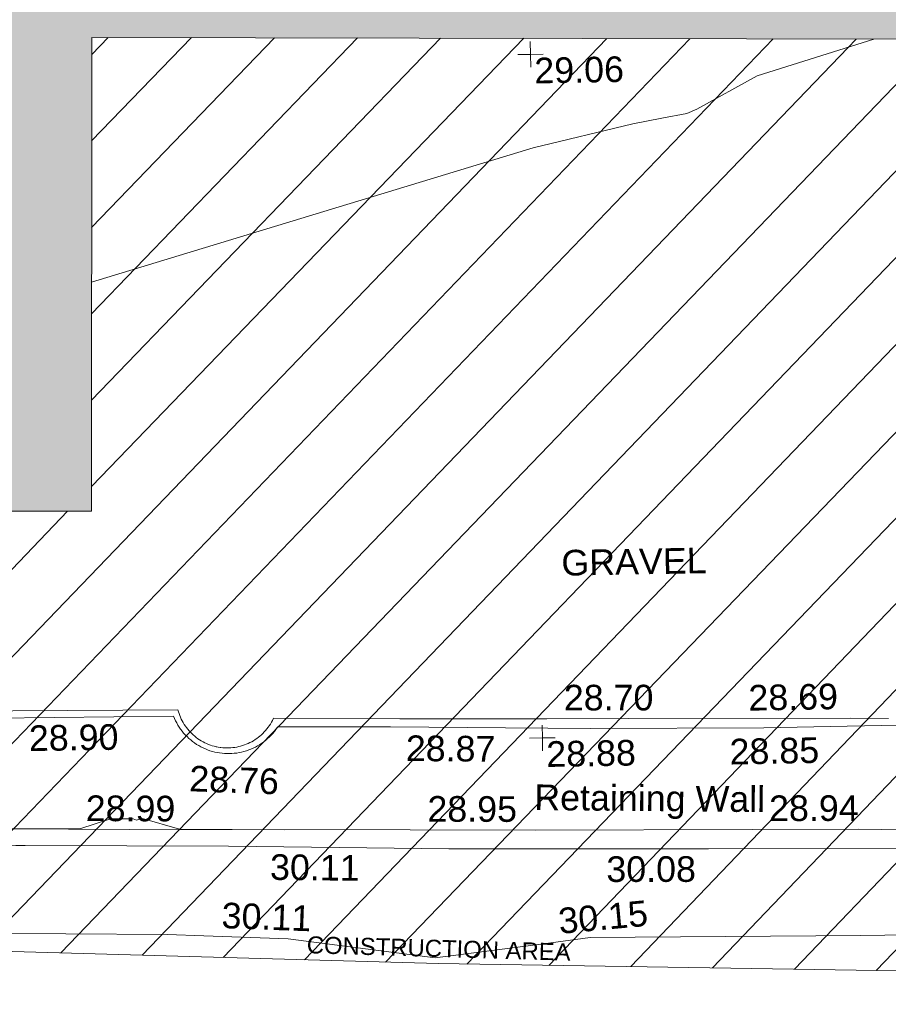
# Model space of a CAD drawing. Header units: millimetres. Extents: x -290717 to 520720, y -103372 to 287762.
# Tile 258 of 375: x 68206 to 80915, y 122024 to 136427. Entities that reach past the tile are written whole.
import ezdxf

# ---------------------------------------------------------------- set-up
doc = ezdxf.new("R2010")
doc.units = ezdxf.units.MM
for name, pattern in [('IMPORT-HIDDEN2 _3_', [4762.5, 3175, -1587.5]), ('IMPORT-UG_DRAINAGE_UNIDENTIFIED_QLB2 _2_', [2700, 1500, -300.0000000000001, 0, -250, 150, -300.0000000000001, 0, -200]), ('IMPORT-UG_ELEC_STREET LIGHTING_QLB2 _2_', [2700, 1500, -300.0000000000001, 0, -250, 150, -300.0000000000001, 0, -200])]:
    doc.linetypes.add(name, pattern=pattern)
for name, color, linetype, lineweight, true_color in [('00_UAV_FENCE', 7, 'Continuous', 9, 0x264c2f), ('00_UAV_LEVEL_SPOT', 7, 'Continuous', 9, 0x666666), ('00_UAV_WALL', 7, 'Continuous', 9, 0x7c00a5), ('00_UAV_WALL_RETAINING', 7, 'Continuous', 9, 0x7c00a5), ('01_DTM_CONTOUR_MNR', 7, 'Continuous', 9, 0xa5a552), ('12333-PUM-2D-U-0001-C01 - Rev2_REVIT IMPORT_dwg', 7, 'Continuous', 9, 0x767676), ('A_RHA_Line', 7, 'Continuous', 9, 0x00a600), ('PUM-CHAMBER EXTENTS', 6, 'IMPORT-HIDDEN2 _3_', 9, 0xff00ff), ('PUM-UNABLE TO SURVEY', 190, 'Continuous', 9, 0x7f00ff), ('PUM-UNIDENTIFIED-QLB2', 150, 'IMPORT-UG_DRAINAGE_UNIDENTIFIED_QLB2 _2_', 9, 0x007fff)]:
    doc.layers.add(name, color=color, linetype=linetype, lineweight=lineweight, true_color=true_color)
for name, color, linetype, lineweight in [('00_UAV_SURFACE', 7, 'Continuous', 9), ('00_UAV_SURVEY_TEXT', 7, 'Continuous', 9), ('A_RHA_Detail', 7, 'Continuous', 9)]:
    doc.layers.add(name, color=color, linetype=linetype, lineweight=lineweight)
doc.styles.add('Arial_1', font='arial.ttf', dxfattribs={"height": 250})
doc.styles.add('Swis721 Lt BT_2', font='swissl.ttf', dxfattribs={"height": 375})

# ---------------------------------------------------------------- blocks, each defined once
blk = doc.blocks.new('12333-PUM-2D-U-0001-C01 - Rev2_REVIT IMPORT_dwg_UAV-2077255-Site Location Plan Existing')
at = {"layer": '00_UAV_LEVEL_SPOT', "color": 254, "true_color": 0xcccccc, "flags": 128}
for points in [[(500.0000000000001, 0), (0, 0), (0, 500.0000000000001)], [(0, -500.0000000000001), (0, 0), (-500.0000000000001, 0)]]:
    blk.add_lwpolyline(points, dxfattribs=at)
blk = doc.blocks.new('12333-PUM-2D-U-0001-C01 - Rev2_REVIT IMPORT_dwg_MGS62954_T2_Galway_ITM_3d_Rev1-2077680-Site Location Plan Existing')
at = {"layer": '00_UAV_FENCE', "color": 254, "true_color": 0xcccccc, "flags": 128}
blk.add_lwpolyline([(533964766.4255, 725677380.3565), (533964999.6327899, 725677378.2864738), (533969723.4254999, 725677336.3565), (533969999.221534, 725677329.7290237), (533974467.4255, 725677222.3565), (533974997.1254905, 725677194.0978172), (533976229.4254999, 725677128.3565001), (533978376.4255, 725676811.3565001), (533979961.6789622, 725676990.7533032), (533980647.4254999, 725677068.3565001), (533984606.4254999, 725677031.3565), (533984956.9829133, 725677027.0913601), (533988641.8540002, 725676982.2585), (533989951.4853162, 725676867.2598823), (533991545.854, 725676727.2585), (533992783.3151581, 725676466.5470988)], dxfattribs=at)
at = {"layer": '00_UAV_SURFACE', "color": 254, "true_color": 0xcccccc, "flags": 128}
blk.add_lwpolyline([(533971451.8540002, 725680541.2585002), (533974674.8540002, 725680505.2585), (533974682.2015153, 725680476.9606957), (533974690.6543322, 725680448.9731698), (533974700.1994175, 725680421.3390775), (533974710.8220533, 725680394.1010284), (533974722.5058601, 725680367.3010212), (533974735.2328227, 725680340.9803805), (533974748.9833166, 725680315.1796899), (533974763.7361398, 725680289.9387326), (533974779.4685442, 725680265.2964282), (533974796.1562721, 725680241.2907735), (533974813.7735919, 725680217.9587836), (533974832.2933389, 725680195.3364344), (533974851.6869571, 725680173.458608), (533974871.9245431, 725680152.3590386), (533974892.9748918, 725680132.0702599), (533974914.8055452, 725680112.6235561), (533974937.3828418, 725680094.0489125), (533974960.6719692, 725680076.3749697), (533974984.6370175, 725680059.6289798), (533975009.241034, 725680043.8367636), (533975034.4460812, 725680029.022672), (533975060.2132946, 725680015.2095469), (533975086.5029433, 725680002.4186873), (533975113.2744904, 725679990.669816), (533975140.4866561, 725679979.9810483), (533975168.0974811, 725679970.368866), (533975196.0643919, 725679961.8480904), (533975224.3442653, 725679954.4318594), (533975236.8786992, 725679951.665758), (533975252.8934958, 725679948.1316091), (533975281.6680624, 725679942.9570534), (533975292.8540002, 725679941.2585), (533975321.8675957, 725679937.6580852), (533975351.0001745, 725679935.1995149), (533975380.2068162, 725679933.8865793), (533975409.442486, 725679933.7213035), (533975438.6621051, 725679934.7039422), (533975467.8206187, 725679936.8329802), (533975496.8730664, 725679940.1051344), (533975525.7746516, 725679944.5153599), (533975554.4808101, 725679950.0568563), (533975582.947279, 725679956.7210786), (533975611.1301652, 725679964.4977514), (533975638.9860128, 725679973.3748837), (533975666.4718697, 725679983.3387872), (533975693.5453551, 725679994.374099), (533975720.1647236, 725680006.4638027), (533975746.28893, 725680019.5892574), (533975771.8776925, 725680033.7302243), (533975796.8915554, 725680048.864899), (533975821.2919489, 725680064.9699453), (533975845.0412493, 725680082.0205299), (533975868.1028374, 725680099.9903623), (533975890.4411531, 725680118.8517345), (533975912.021753, 725680138.5755633), (533975932.811361, 725680159.1314361), (533975952.7779215, 725680180.4876575), (533975971.890647, 725680202.6112971), (533975990.1200672, 725680225.4682425), (533976007.4380738, 725680249.0232496), (533976023.8179636, 725680273.2399987), (533976039.2344799, 725680298.0811485), (533976053.6638518, 725680323.5083967), (533976067.0838301, 725680349.4825357), (533976070.8540002, 725680357.2585), (533977918.8540002, 725680316.2585), (533980068.5134026, 725680280.2163066), (533981258.854, 725680260.2585001), (533984516.8540002, 725680208.2585001), (533985067.5239478, 725680195.0081263)], dxfattribs=at)
at = {"layer": '00_UAV_WALL', "color": 254, "true_color": 0xcccccc, "flags": 128}
for points in [[(533991946.8540001, 725678560.2585), (533989049.8540001, 725678625.2585001), (533987617.2942128, 725678697.4638813), (533987594.3289061, 725678223.6027254), (533987400.971929, 725678229.1283239), (533985226.854, 725678291.2585002), (533982402.4397334, 725678336.6436361), (533981741.8540001, 725678347.2585), (533978604.8540001, 725678402.2585001), (533977403.6807299, 725678437.2911675), (533975381.8540001, 725678496.2585), (533972405.3481745, 725678560.3619684), (533972270.8540002, 725678563.2585), (533969352.8540002, 725678579.2585001), (533967405.9795482, 725678624.8632796), (533966321.8540001, 725678650.2585001), (533962955.8540003, 725678697.2585)], [(533963047.6529979, 725678975.0968974), (533965968.4254999, 725678941.3565001), (533968046.7547167, 725678895.8101462), (533973045.1113089, 725678786.2717172), (533973934.5850001, 725678766.779), (533978043.7811829, 725678688.5415665), (533979869.5850002, 725678653.7790003), (533983042.9947789, 725678608.8469512), (533984601.5850001, 725678586.779), (533987320.5850002, 725678498.779), (533987329.585, 725678938.779), (533987610.1663318, 725678933.8188417), (533990294.7506599, 725678886.360361), (533991718.585, 725678814.779)]]:
    blk.add_lwpolyline(points, dxfattribs=at)
at = {"layer": '00_UAV_WALL_RETAINING', "color": 254, "true_color": 0xcccccc, "flags": 128}
blk.add_lwpolyline([(533971111.4254999, 725680433.3565), (533974609.5850001, 725680411.7790002), (533974622.8701979, 725680378.235093), (533974637.5484155, 725680345.276936), (533974653.593902, 725680312.9623489), (533974670.9785085, 725680281.3480227), (533974689.6717361, 725680250.4894191), (533974709.640791, 725680220.4406748), (533974711.5710089, 725680217.7845659), (533974730.8506402, 725680191.2545056), (533974753.2640749, 725680162.9821141), (533974776.841774, 725680135.6730994), (533974801.5423743, 725680109.375371), (533974827.3225425, 725680084.135064), (533974854.1370516, 725680059.9964583), (533974881.9388598, 725680037.0019011), (533974910.6791929, 725680015.1917334), (533974940.3076311, 725679994.6042168), (533974970.7721956, 725679975.2754695), (533975002.0194417, 725679957.2394003), (533975033.9945507, 725679940.5276506), (533975066.6414277, 725679925.1695383), (533975099.9027986, 725679911.1920073), (533975133.7203119, 725679898.6195786), (533975168.0346403, 725679887.4743081), (533975202.7855846, 725679877.7757492), (533975237.91218, 725679869.5409161), (533975273.3528024, 725679862.7842554), (533975309.0452769, 725679857.5176209), (533975344.5850002, 725679853.779), (533975380.5920929, 725679851.5031593), (533975416.6629035, 725679850.7371355), (533975452.7341518, 725679851.4822725), (533975488.7425563, 725679853.7372626), (533975524.6249461, 725679857.4981505), (533975560.3183715, 725679862.7583379), (533975595.7602137, 725679869.5085967), (533975630.8882958, 725679877.7370849), (533975665.6409916, 725679887.4293665), (533975699.9573325, 725679898.5684383), (533975733.7771164, 725679911.1347584), (533975767.0410116, 725679925.1062813), (533975799.6906621, 725679940.458496), (533975831.6687893, 725679957.1644698), (533975862.9192927, 725679975.1948946), (533975893.3873482, 725679994.5181389), (533975923.0195046, 725680015.1003029), (533975951.763777, 725680036.9052793), (533975979.5697381, 725680059.8948138), (533976006.3886069, 725680084.0285758), (533976032.1733338, 725680109.2642255), (533976056.878684, 725680135.5574918), (533976080.4613156, 725680162.8622472), (533976102.8798568, 725680191.1305898), (533976124.0949778, 725680220.3129274), (533976130.585, 725680229.7790002), (533977779.5850001, 725680198.7790002), (533979460.9019423, 725680156.199447), (533980701.585, 725680124.779), (533983241.5850001, 725680092.779), (533984460.2667673, 725680094.5587469), (533985980.585, 725680096.779)], dxfattribs=at)
at = {"layer": '01_DTM_CONTOUR_MNR', "color": 254, "true_color": 0xcccccc, "flags": 128}
for points in [[(533985026.9231861, 725690136.1384431), (533983312.2893106, 725689629.8105056), (533982417.9449505, 725689158.7032192), (533982270.2042938, 725689093.5806738), (533981904.2232881, 725689032.0266886), (533981478.0712745, 725688957.2835851), (533980014.9291083, 725688632.4466662), (533973520.497536, 725686780.1419045)], [(533971463.4381034, 725678820.9339095), (533973210.0000001, 725678790.0000001), (533973661.0739437, 725678928.3039906), (533973991.9438638, 725678919.3940244), (533974039.9225866, 725678902.7777779), (533974056.9230771, 725678905.0000001), (533974073.325, 725678909.6500002), (533974096.2697368, 725678915.3223686), (533974114.4560076, 725678920.0425735), (533974131.4285715, 725678924.2857145), (533974670.0000001, 725678760.0000001), (533976210.4261068, 725678723.4479057)]]:
    blk.add_lwpolyline(points, dxfattribs=at)
at = {"xscale": 0.375, "yscale": 0.375, "zscale": 0.375}
for p in [(533980000, 725690000.0000001), (533980000, 725680000)]:
    blk.add_blockref('12333-PUM-2D-U-0001-C01 - Rev2_REVIT IMPORT_dwg_UAV-2077255-Site Location Plan Existing', p, dxfattribs=at)
at = {"layer": '00_UAV_FENCE', "color": 251, "true_color": 0x666666, "char_height": 375, "width": 1495.902363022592, "attachment_point": 1, "line_spacing_factor": 1.005061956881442, "style": 'Swis721 Lt BT_2'}
for s, insert, rotation in [('30.11', (533975273.1527155, 725677675.3060212), 356.94625281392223), ('30.15', (533980173.9201207, 725677503.3018913), 4.291441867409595)]:
    blk.add_mtext(s, dxfattribs=dict(at, insert=insert, rotation=rotation))
at = {"layer": '00_UAV_LEVEL_SPOT', "char_height": 375, "width": 1495.902363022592, "attachment_point": 1, "line_spacing_factor": 1.005061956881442, "style": 'Swis721 Lt BT_2'}
for s, insert in [('29.06', (533980051.8765643, 725689949.1441547)), ('28.88', (533980051.8765643, 725679949.1441548))]:
    blk.add_mtext(s, dxfattribs=dict(at, insert=insert))
at = {"layer": '00_UAV_SURFACE', "color": 251, "true_color": 0x666666, "char_height": 375, "width": 1495.902363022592, "attachment_point": 1, "line_spacing_factor": 1.005061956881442, "style": 'Swis721 Lt BT_2'}
for s, insert, rotation in [('28.70', (533980326.7803549, 725680771.1852932), 359.03944220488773), ('28.76', (533974834.689944, 725679685.3730822), 356.949140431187)]:
    blk.add_mtext(s, dxfattribs=dict(at, insert=insert, rotation=rotation))
at = {"layer": '00_UAV_SURFACE', "color": 251, "true_color": 0x666666, "insert": (533983023.3318133, 725680720.806656), "char_height": 375, "width": 1495.902363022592, "attachment_point": 1, "line_spacing_factor": 1.005061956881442, "style": 'Swis721 Lt BT_2'}
blk.add_mtext('28.69', dxfattribs=at)
at = {"layer": '00_UAV_SURVEY_TEXT', "color": 251, "true_color": 0x666666, "insert": (533980321.8000001, 725682742.6296079), "char_height": 375, "width": 2322.210334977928, "attachment_point": 1, "line_spacing_factor": 1.005061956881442, "style": 'Swis721 Lt BT_2'}
blk.add_mtext('GRAVEL', dxfattribs=at)
at = {"layer": '00_UAV_WALL', "color": 251, "true_color": 0x666666, "char_height": 375, "width": 1495.902363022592, "attachment_point": 1, "line_spacing_factor": 1.005061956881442, "style": 'Swis721 Lt BT_2'}
for s, insert, rotation in [('28.99', (533973305.7464526, 725679275.9876415), 358.7627231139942), ('28.95', (533978303.1631448, 725679178.9224006), 358.9092433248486), ('28.94', (533983299.9809359, 725679100.4875513), 359.18880795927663), ('30.11', (533975988.4283621, 725678369.6265996), 358.3294207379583), ('30.08', (533980904.6600655, 725678252.5456097), 359.05095077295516)]:
    blk.add_mtext(s, dxfattribs=dict(at, insert=insert, rotation=rotation))
at = {"layer": '00_UAV_WALL_RETAINING', "color": 251, "true_color": 0x666666, "char_height": 375, "attachment_point": 1, "line_spacing_factor": 1.005061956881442, "style": 'Swis721 Lt BT_2'}
for s, insert, width, rotation in [('28.90', (533972488.1120807, 725680313.822989), 1495.902363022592, 359.88045026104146), ('28.87', (533978003.9777989, 725680072.1946293), 1495.902363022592, 358.5492876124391), ('28.85', (533982733.8595474, 725679937.8021349), 1495.902363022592, 0.08367395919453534), ('Retaining Wall', (533979871.0771328, 725679322.083742), 3832.359387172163, 358.50013479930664)]:
    blk.add_mtext(s, dxfattribs=dict(at, insert=insert, width=width, rotation=rotation))
blk = doc.blocks.new('12333-PUM-2D-U-0001-C01 - Rev2_REVIT IMPORT_dwg-1620468-Site Location Plan Existing')
at = {"layer": 'PUM-CHAMBER EXTENTS', "true_color": 0xfff4d4}
h = blk.add_hatch(dxfattribs=at)
h.set_pattern_fill('FP_14', style=0, pattern_type=2)
h.set_pattern_definition([(45, (-533641079.65, -725615854.3560001), (-618.7184335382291, 618.7184335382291), [])])
h.paths.add_polyline_path([(351699.72233876, 60394.56140982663), (351708.9931528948, 60906.25732133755), (352393.2163071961, 60898.13015711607), (353041.6677554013, 66223.39089320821), (353206.9931529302, 73966.25732144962), (353982.8594361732, 73952.7145251), (354317.3501528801, 76699.64382133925), (358888.3501528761, 76111.64382135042), (361222.350152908, 86809.64382132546), (361563.3501529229, 88895.64382133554), (363078.350152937, 90435.64382137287), (363904.3501529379, 101867.6438212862), (365385.1266995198, 110525.3932341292), (365230.9820148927, 110551.7047199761), (365498.4008083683, 111226.8875165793), (365470.0968050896, 111952.5482150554), (365624.7061381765, 111926.1574136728), (366051.350152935, 114420.6438213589), (364898.3501528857, 114331.6438213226), (360524.3501529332, 111561.643821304), (356416.7002318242, 111258.678218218), (357929.2858412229, 111182.0907012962), (360544.5530249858, 111349.5624075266), (360546.5568067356, 111049.5690885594), (355314.0187962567, 111014.6190039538), (355309.6134037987, 111177.0234435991), (355277.3501528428, 111174.643821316), (352644.3501529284, 114141.6438213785), (338239.8330883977, 112460.2766464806), (329804.3501528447, 111555.6438213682), (319532.3501528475, 110592.6438213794), (310517.3501528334, 109863.6438213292), (302620.3501528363, 109581.6438213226), (295825.3501529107, 109566.6438213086), (279813.3501529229, 106549.643821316), (276140.8366145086, 103581.1872824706), (276061.814112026, 103425.8629484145), (271406.8224872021, 105468.1551963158), (271509.3894614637, 105701.9358727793), (267649.350152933, 107463.6438213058), (260223.350152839, 100640.6438213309), (259796.3501529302, 72682.64382134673), (269496.3501528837, 64316.64382130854), (273776.3501529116, 63665.64382135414), (309011.3501528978, 62955.64382139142), (311037.3501528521, 62074.64382133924), (337339.3501528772, 60871.64382135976), (351699.5658924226, 60394.56660731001)])
h.paths.add_polyline_path([(268358.9909750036, 65556.86419186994), (264596.4920611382, 69167.41490751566), (264804.2082447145, 69383.8727354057), (266581.5988270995, 67470.36930634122), (268566.7072650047, 65773.32227584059), (268393.5501527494, 65592.87780157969)])
h.paths.add_polyline_path([(332379.887152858, 67575.85382149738), (302320.8871528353, 68122.8538214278), (302332.4158496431, 68783.33241919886), (280169.8095181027, 69186.63780598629), (280330.3604934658, 78384.59702432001), (275960.0958838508, 78464.13017966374), (276108.0612945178, 86595.19465455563), (280450.151176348, 86519.4031937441), (280756.2778082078, 103341.6855813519), (302910.5740271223, 102938.5317815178), (302921.4142533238, 103534.2289657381), (310787.9439886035, 103391.0774384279), (310815.0515438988, 104880.7045066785), (318228.828162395, 104745.7919744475), (318301.0448391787, 108714.2766025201), (322633.8020448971, 108635.4310593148), (322539.6341878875, 103240.5581443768), (349750.1643799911, 102745.3933022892), (349310.9351529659, 74176.42282136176), (332506.0083566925, 74506.52523825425), (332420.225768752, 69792.56032023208)])
h.paths.add_polyline_path([(262373.7501529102, 72788.24382131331), (262335.6501528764, 75226.64382130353), (265345.5501529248, 75226.64382130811), (265383.6501528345, 72864.44382133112), (265304.2827260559, 72862.43451938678)])
h.paths.add_polyline_path([(261383.1501528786, 75912.44382136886), (261459.3501528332, 80789.24382133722), (267517.2501529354, 80713.04382135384), (267441.050152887, 75836.24382130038), (261504.3495088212, 75910.91930116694)])
h.paths.add_polyline_path([(302573.8228673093, 78329.52926304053), (302592.4407276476, 78963.90062831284), (306343.567266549, 78898.43991812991), (306598.9518629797, 91613.85658206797), (302817.4785721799, 91689.80612071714), (302824.7187942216, 92271.10215000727), (296640.3411529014, 92395.32482125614), (296360.3411528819, 78454.32482147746), (302538.3452618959, 78330.24181806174)])
h.paths.add_polyline_path([(261840.3501529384, 80865.44382136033), (261687.9501528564, 92981.24382131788), (264050.1501528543, 92981.2438213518), (264202.5501529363, 80865.44382139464), (263838.6680771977, 80865.44382138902)])
h.paths.add_polyline_path([(274664.4282881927, 104261.9875886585), (272430.0401462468, 105281.7542374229), (273799.1437452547, 104582.3695657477), (274486.1144024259, 104328.01044291)])
h.paths.add_polyline_path([(315481.3501528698, 115683.6438212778), (326437.165211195, 116343.5766866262), (364189.350152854, 120948.6438212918), (366744.3501529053, 124721.6438213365), (363517.3501528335, 126053.6438213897), (359872.3501529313, 126432.6438213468), (352849.3501528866, 126181.6438212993), (339104.3501528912, 124625.643821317), (335451.3501528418, 124514.6438212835), (325145.3501528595, 123235.643821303), (319635.3501528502, 122976.6438213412), (314446.3501528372, 122493.6438213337), (313566.3501528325, 118980.6438212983)])
h.paths.add_polyline_path([(322305.050152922, 119194.0438212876), (322152.6501528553, 121403.8438213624), (326724.6501528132, 121784.8438213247), (326877.0501529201, 119498.8438214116), (323355.1979919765, 119264.0536772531)])
h.paths.add_polyline_path([(328629.650152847, 120870.443821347), (328477.2501528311, 122089.6438212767), (329810.7501529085, 122242.0438213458), (329963.1501528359, 121022.8438213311), (328841.3815410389, 120894.6416942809)])
h.paths.add_polyline_path([(317352.0501528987, 121480.0438213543), (317352.0501528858, 121861.0438214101), (317618.7501528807, 121856.3885555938), (317618.7501528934, 121480.043821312), (317362.3608135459, 121480.0438213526)])
h.paths.add_polyline_path([(331601.4501528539, 122089.6438213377), (331144.2501528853, 122242.0438213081), (331258.5501528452, 122623.0438213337), (331715.7501528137, 122470.6438213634), (331644.5503212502, 122233.3110493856)])
at = {"layer": 'PUM-UNABLE TO SURVEY', "color": 7, "true_color": 0xfff4d4, "flags": 128}
blk.add_lwpolyline([(351699.72233876, 60394.56140982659), (337339.3501528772, 60871.64382135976), (311037.3501528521, 62074.64382133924), (309011.3501528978, 62955.64382139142), (273776.3501529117, 63665.64382135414), (269496.3501528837, 64316.64382130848), (259796.3501529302, 72682.64382134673), (260223.350152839, 100640.6438213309), (267649.350152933, 107463.6438213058), (271509.3894614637, 105701.9358727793)], dxfattribs=at)
blk.add_blockref('12333-PUM-2D-U-0001-C01 - Rev2_REVIT IMPORT_dwg_MGS62954_T2_Galway_ITM_3d_Rev1-2077680-Site Location Plan Existing', (-533641079.6498471, -725615854.3561786))
at = {"layer": 'PUM-UNIDENTIFIED-QLB2', "insert": (337355.217104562, 61218.55369724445), "char_height": 250, "width": 4603.372719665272, "attachment_point": 2, "rotation": 357.3812326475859, "line_spacing_factor": 0.9417779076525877, "style": 'Arial_1'}
blk.add_mtext('CONSTRUCTION AREA', dxfattribs=at)

msp = doc.modelspace()

# ---------------------------------------------------------------- hatches: boundary and pattern name
at = {"layer": 'A_RHA_Detail', "true_color": 0xc0c0c0}
h = msp.add_hatch(color=9, dxfattribs=at)
h.paths.add_polyline_path([(-80880.60083898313, -68502.79057078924), (-80400.86592458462, -68483.4150911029), (-80400.86592458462, -62984.64684182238), (-24474.85765180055, -63009.32043784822), (-24456.14471274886, -50840.30023854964), (-36622.55041054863, -50831.65104346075), (-36622.5504104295, -44228.57792609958), (-50959.05265825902, -44213.68205212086), (-50959.05265825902, -42573.78171509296), (-54563.93258049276, -42571.21897729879), (-54565.69773355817, -45054.17447471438), (-92408.82109324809, -45027.27149617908), (-92411.78875845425, -49201.74309219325), (-100061.9988811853, -49201.74309219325), (-100052.221444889, -64852.82557835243), (-86120.90825231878, -64852.82557835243), (-86092.16626519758, -62957.90041523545), (-84861.10047611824, -62957.90041520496), (-84854.79054275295, -68240.10973718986), (-80870.60226895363, -68240.10973718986)])
h.paths.add_polyline_path([(-137238.9269955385, -68461.93840922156), (-132719.7426408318, -68433.06336920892), (-132847.0731201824, -62850.0428228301), (-130454.6837966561, -62916.63108081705), (-130498.2830220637, -61355.8539363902), (-117581.136331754, -61423.42893434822), (-117492.3908565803, -49183.91309186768), (-125136.5200282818, -49178.47881939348), (-125133.5727033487, -45032.61887132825), (-163007.1824077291, -45005.69421944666), (-163007.1824077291, -44090.29634113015), (-163123.8521375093, -44090.21339942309), (-163122.6389897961, -42383.751842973), (-166563.8543420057, -42383.75184295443), (-166565.0349082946, -44044.3982420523), (-193158.4656786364, -44025.49275802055), (-193195.152889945, -62863.6565097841), (-137269.7106414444, -62916.63108078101), (-137254.3708868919, -65679.90523788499)])
h.paths.add_polyline_path([(120310.9497607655, -32334.2823016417), (120312.4652266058, -31610.73011961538), (133451.2244789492, -31638.24899384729), (133469.2230092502, -19717.98315777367), (121295.7536929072, -19692.48606427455), (121319.8434528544, -8190.941560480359), (112277.0825929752, -8172.001674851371), (112263.1769726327, -14811.12345451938), (78285.85310969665, -14739.95861435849), (78292.82277619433, -8167.077575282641), (76545.55099677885, -8163.40371230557), (69355.76844230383, -8152.931592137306), (69353.66597202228, -9156.746357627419), (68372.60878942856, -9154.691552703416), (68372.60878942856, -13705.52853212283), (69333.72334743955, -13707.54156767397), (69325.07112544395, -16249.53369225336), (66623.4489111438, -16249.53369225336), (66619.79243932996, -17995.29925522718), (65989.07757491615, -17995.29925522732), (65985.44262769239, -19730.78799479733), (57152.23993372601, -19712.28702423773), (57127.42535098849, -31559.89461998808), (70277.87165423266, -31587.43801817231), (70277.87165428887, -32271.74147154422), (78263.96947906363, -32285.12944888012), (78266.62669288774, -31019.79372153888), (112335.8856506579, -31091.15111856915), (112335.8856506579, -32317.57330550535), (119781.4233959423, -32333.17321910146)])
h.paths.add_polyline_path([(7503.71740934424, -1791.43926322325), (15482.43097389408, -674.0213230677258), (15484.0826184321, 148.1327206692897), (56188.28042539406, 205.5276654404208), (56155.8432600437, 14338.31663138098), (18016.62665932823, 14236.4814953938), (17967.9025208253, 34313.18372075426), (21727.10644861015, 34324.06926249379), (21708.9097307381, 40608.10218319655), (18009.66447156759, 40608.10218325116), (17995.54603703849, 45483.75063445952), (9770.084212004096, 45420.63294734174), (3966.216019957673, 45443.14492469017), (3984.771235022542, 14176.56786831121), (1023.062455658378, 14176.56786840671), (-276.5134647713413, 14190.52623465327), (-231.6790044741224, 5976.811441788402), (-226.4491536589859, 193.7444677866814), (1220.250839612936, 179.5999159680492), (7477.609307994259, 143.2867556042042), (7488.638446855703, -674.0213230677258)])
h.paths.add_polyline_path([(77755.59663317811, 53.47451145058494), (77729.51881611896, 1699.844979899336), (94464.47132486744, 1659.976083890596), (94606.37913471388, 17991.39023626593), (88810.41901146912, 18015.03260816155), (88799.89418497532, 14436.74271609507), (69413.88950349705, 14457.87738898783), (69377.35724448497, 99.62816357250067), (70760.85642036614, 92.0068082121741)])
h.paths.add_polyline_path([(61252.12079698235, 46453.95617369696), (105774.7348988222, 46472.68783510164), (105768.2642197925, 61852.61234310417), (92285.13876306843, 61852.61234310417), (92308.59670397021, 65784.30757142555), (96107.46680002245, 65767.6044524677), (96059.6808111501, 75209.20847378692), (101084.8427276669, 75071.88872768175), (104988.0046543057, 74765.36560410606), (108403.6894220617, 74363.84089439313), (112009.2703903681, 73787.25420864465), (115645.3524814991, 73049.69667210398), (116890.8108050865, 72761.69136255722), (120208.9929832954, 71893.18353872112), (120865.241739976, 71703.68487155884), (124135.6329505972, 70669.67317909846), (127435.6253142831, 69480.50055823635), (127820.4368655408, 69394.93141813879), (128274.3081769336, 69331.69585757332), (128731.879114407, 69306.66104520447), (129189.9401456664, 69320.00258265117), (129645.2782985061, 69371.62688830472), (130094.6997111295, 69461.17185607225), (130535.0520071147, 69588.00939078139), (130963.2464342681, 69751.2498188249), (131376.279516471, 69949.74812593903), (131771.254123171, 70182.11198906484), (132162.5575600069, 70460.54046602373), (132496.0921582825, 70741.69081117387), (132820.8713676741, 71064.98072578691), (133117.4593294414, 71414.31364276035), (133383.77568926, 71787.23923958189), (133616.5473239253, 72178.53728446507), (133817.1647262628, 72590.54524901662), (133982.6025969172, 73017.89547517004), (134111.7005086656, 73457.59040804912), (134203.5529320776, 73906.545904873), (134257.5155882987, 74361.61286220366), (134272.5462649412, 74819.59931534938), (134250.5259874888, 75277.29281749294), (134189.6227572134, 75731.48297750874), (134090.9274700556, 76178.98397761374), (133955.1324028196, 76616.65691996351), (133783.1900598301, 77041.4318434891), (133576.3064937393, 77450.3292564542), (133335.9328436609, 77840.48103831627), (133063.7551572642, 78209.15055536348), (132761.6825665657, 78553.75185442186), (132431.8338935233, 78871.86780505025), (132076.5227904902, 79161.26705200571), (131698.2415079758, 79419.91966864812), (131299.6434187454, 79646.01139199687), (131093.5942456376, 79746.34209763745), (132146.0467355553, 83110.22226149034), (122787.763295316, 86282.54285521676), (121604.3555410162, 82800.35918872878), (117095.9864226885, 83870.84033788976), (116841.9598400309, 83526.35449576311), (116120.5435466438, 91221.9361197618), (110237.7341284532, 91274.27491024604), (110194.3680786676, 90435.39030217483), (104988.0046543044, 90486.49901569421), (104973.2761846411, 94309.82427956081), (103746.1314668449, 94309.82427962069), (103839.9937121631, 122852.1474272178), (96365.09202303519, 122931.9599471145), (96350.3400238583, 123952.416858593), (104555.5505249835, 123902.1925258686), (104607.3234457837, 120248.5396157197), (125502.5015002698, 120134.193340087), (125662.0200253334, 137657.3796883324), (114479.5865733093, 137699.2256881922), (114382.3062641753, 129149.9458158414), (104644.1590035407, 129187.997507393), (104577.9931702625, 126217.3903165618), (101184.4926405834, 126159.1566967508), (101264.6166812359, 135959.2655565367), (89967.23177303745, 135988.8856164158), (89927.63362986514, 125823.6463181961), (93630.53562299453, 125840.7948842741), (93580.6568888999, 122931.9599471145), (88697.38835373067, 122904.7310127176), (88679.38989541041, 95739.0914377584), (86378.25848993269, 95739.0914377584), (86378.18187189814, 96178.10083375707), (83279.5074328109, 96200.92083330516), (83273.62493422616, 95735.74732136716), (70169.67509616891, 95733.22421950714), (70166.2684274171, 96272.07409350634), (66674.99731291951, 96257.14073659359), (66654.74538556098, 95755.71092140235), (65784.77231076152, 95755.71092140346), (65887.65094981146, 117470.6305650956), (53473.34271625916, 117487.9046429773), (53434.44066306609, 98570.4634906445), (40649.41626913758, 98570.46349066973), (40610.16711556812, 94406.01479082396), (38853.82372865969, 94410.36303444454), (38848.65589191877, 89463.65332732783), (40612.46601909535, 89518.45976927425), (40665.38257359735, 86257.73741131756), (38372.19584673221, 86305.7230928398), (38369.79373532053, 76901.0507917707), (50937.95125076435, 76944.40198877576), (50922.88567283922, 74598.78180893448), (56484.90611318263, 74588.85093774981), (56484.9061131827, 75194.85181998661), (92465.40372273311, 75233.02581663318), (92645.92783659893, 71766.64845097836), (89810.5550181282, 69362.83965827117), (85313.16173971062, 69360.94750424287), (85313.16173971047, 66907.40508090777), (75210.14498260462, 66903.15451592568), (75210.14498260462, 63815.70944554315), (70819.40014306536, 63815.70999204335), (70819.21601502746, 64253.35708063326), (69456.8341568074, 64253.35708063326), (69455.71957374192, 66901.99623168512), (61303.3285675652, 66898.56680686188), (61304.56054652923, 63970.32021231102), (70500.41048205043, 63970.32021223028), (70500.40885431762, 61852.59006210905), (61245.64388480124, 61848.69637492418), (61252.12079698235, 46455.07044720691)])
h.paths.add_polyline_path([(-17153.16561239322, 48569.32684293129), (-17153.16561227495, 60770.38083690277), (-29362.88357762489, 60774.7042869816), (-29362.88357762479, 67399.20394583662), (-43507.25361058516, 67405.01911302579), (-43488.53133082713, 69093.07334179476), (-45766.41866234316, 69109.32868391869), (-45794.34620035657, 67405.01911302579), (-47272.11273197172, 67404.21245453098), (-47272.44887636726, 66454.91798912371), (-86004.56386335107, 66468.6329952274), (-86006.66970790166, 60521.58362724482), (-92662.8772251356, 60521.58362724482), (-92666.53762789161, 50184.35611936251), (-79752.016597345, 50179.78302554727), (-79752.016597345, 48591.49323813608), (-17157.71631240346, 48569.32845421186)])
h.paths.add_polyline_path([(-201056.4185879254, 48628.75479108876), (-138377.9751621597, 48634.64535782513), (-138377.9751621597, 50133.28202330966), (-125467.710581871, 50134.49533928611), (-125468.6909603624, 60566.19036866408), (-132186.8595615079, 60565.86652591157), (-132187.4203588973, 66533.01978768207), (-170643.3098734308, 66805.61809689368), (-170643.3098732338, 67738.78475851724), (-200340.0100486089, 67488.93693767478), (-200348.7175167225, 60827.7802510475), (-201057.5650552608, 60827.71357562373), (-201056.6510294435, 51102.0431337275)])
h.paths.add_polyline_path([(-240051.5126725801, 54769.1949116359), (-239444.4902595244, 54811.10754483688), (-239186.5396225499, 54841.92927608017), (-238764.8191578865, 54940.98166103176), (-238382.4735933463, 55122.46891391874), (-237990.3402229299, 55354.87497237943), (-237269.2031026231, 55936.21514997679), (-237030.2712443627, 56228.66101920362), (-236793.0039600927, 56569.31473977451), (-236554.5880579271, 57004.26389721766), (-236432.7219585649, 57267.46508911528), (-236300.0815274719, 57753.26239002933), (-236250.7285154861, 58017.17885687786), (-236235.6490610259, 58516.21786795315), (-236233.2538430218, 58987.85640057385), (-236213.702979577, 59823.48083772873), (-236363.8287856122, 59820.8603820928), (-236634.0279869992, 60698.06075831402), (-236391.9547756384, 61432.1972634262), (-236225.4740089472, 61435.10319604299), (-236201.6036570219, 62637.68779599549), (-232563.5271750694, 62639.28734435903), (-232563.5271750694, 63049.03842407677), (-232732.1945866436, 63049.15302221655), (-232860.1521278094, 63457.9589027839), (-232731.6068089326, 63914.24862701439), (-232560.8209657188, 63914.24862701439), (-232521.9864006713, 70597.99604498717), (-240628.6947850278, 70598.85496274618), (-240629.7923196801, 72350.98321581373), (-246412.6011213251, 72347.36085937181), (-246412.6011213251, 70616.45923939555), (-254449.5805725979, 70618.60952619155), (-254454.637144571, 70754.06491724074), (-254469.7140363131, 73191.6627625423), (-263883.2532625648, 73267.83063692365), (-263902.4181505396, 68260.74348557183), (-263714.8217520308, 68259.82096576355), (-263552.9672900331, 67819.6543439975), (-263719.0883117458, 67392.20684197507), (-263913.629869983, 67392.20684288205), (-263956.7001914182, 58633.76423459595), (-260181.1963171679, 58611.22607638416), (-260192.3146984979, 56354.25111578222), (-257184.684388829, 56339.46086010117), (-257213.4419958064, 57092.93866025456), (-257338.5163846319, 57093.27331227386), (-257471.0109295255, 57531.7457231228), (-257338.5163845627, 58062.22513700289), (-257203.4956297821, 58064.06881293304), (-257173.5751889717, 58598.54056827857), (-256478.2273617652, 58575.27357918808), (-256478.2273617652, 58788.51859477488), (-256013.0091299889, 58911.92701537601), (-255397.0786589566, 58780.99767608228), (-255397.0786664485, 58595.98242230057), (-243809.8853614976, 58585.92793205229), (-243805.3570672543, 58352.04527760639), (-243740.9394682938, 57884.52572396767), (-243619.083060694, 57421.84877501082), (-243424.3877541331, 56943.65915328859), (-243247.1437899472, 56608.24157716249), (-243003.0710577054, 56249.99021479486), (-242732.2093200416, 55932.75703086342), (-242371.7230179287, 55603.12658814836), (-242141.2551255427, 55424.88676771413), (-241804.9643038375, 55216.88439829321), (-241529.464082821, 55077.02869058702), (-241100.6275144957, 54917.18295005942), (-240836.2134980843, 54840.82833179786), (-240453.4486196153, 54788.6078413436), (-240203.3756532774, 54776.52967577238)])
h.paths.add_polyline_path([(40276.69022620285, 59895.3641775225), (40328.62676026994, 69196.9439153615), (36588.99968782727, 69217.82459101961), (36619.46637569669, 74674.25962431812), (32264.36460075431, 74687.02318924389), (32233.48293864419, 69156.26826309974), (11916.69390488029, 69269.70959690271), (11966.66200108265, 78218.75165977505), (29087.50901742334, 78123.15526811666), (29143.44567202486, 88141.13700481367), (15719.34879623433, 88216.09212957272), (15732.60379610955, 90589.99788900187), (4594.294101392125, 90652.19003492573), (4525.129359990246, 78265.12250452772), (10096.76365550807, 78234.01258734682), (10077.43887221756, 74773.03821913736), (4547.641142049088, 74803.91453678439), (4465.579974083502, 60107.16002351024), (19125.89094757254, 60025.30234268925), (19139.86249371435, 62527.53804648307), (31738.59196305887, 62457.19146407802), (31724.55430855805, 59943.11609818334), (38369.79364222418, 59906.01157297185)])
h.paths.add_polyline_path([(-246083.0241259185, 72334.29150213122), (-246083.0594797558, 72334.30275087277), (-246208.2905500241, 72334.29150213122)])
h.paths.add_polyline_path([(-114575.3004830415, 112178.0758696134), (-114575.3246436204, 112178.0758696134), (-114707.2752166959, 115801.5811617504)])
h.paths.add_polyline_path([(-154699.9178766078, 101760.4080976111), (-114382.0503338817, 101776.0542915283), (-114382.0503338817, 106926.936016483), (-113755.641395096, 106927.1791078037), (-113757.5507412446, 111847.2721532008), (-114431.6837526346, 111847.2721532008), (-114431.8098651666, 112178.075869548), (-114575.3004830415, 112178.0758696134), (-114578.9984943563, 121707.2390834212), (-123056.9849702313, 121707.2390834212), (-123068.8201032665, 156452.7036899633), (-119381.2340625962, 156454.1347343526), (-119381.2340625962, 160165.8603541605), (-115501.031452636, 160167.3661472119), (-115503.3750945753, 166206.5793118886), (-132411.7987151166, 166599.6604729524), (-132411.8243306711, 166665.6603411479), (-135275.0124468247, 166664.5489553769), (-135275.0124468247, 166628.1883102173), (-135911.3205077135, 166628.1944503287), (-135911.3479256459, 166352.1604668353), (-152521.1633846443, 166345.7145607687), (-152518.3680955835, 159142.6836790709), (-150699.3133726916, 159117.9265656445), (-150755.6690356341, 122560.6912032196), (-151059.2005266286, 122560.6912032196), (-151061.0981347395, 121302.4374931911), (-154138.3148337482, 121372.6012653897), (-154138.3148337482, 121865.183451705), (-154704.3888425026, 121867.2611370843), (-154688.5451973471, 119352.3937021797), (-154745.5933227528, 119352.3715636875), (-154745.5763474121, 118722.1532660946), (-160794.1544526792, 118748.744283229), (-160794.1544527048, 119410.5425977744), (-163852.1622693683, 119422.408321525), (-163855.0715294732, 118762.2003111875), (-167568.6765459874, 118778.5256058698), (-166634.6619849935, 124395.1277019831), (-166843.6206842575, 124471.2090400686), (-167568.6765459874, 124707.6250904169), (-168028.2173235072, 124841.3808643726), (-168630.5006276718, 124991.3056740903), (-169238.2056070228, 125117.4693074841), (-169850.3952285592, 125219.6772877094), (-170466.1255403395, 125297.7720169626), (-171089.1102599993, 125351.8553033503), (-171704.4065937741, 125381.1774254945), (-172325.0479971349, 125386.3595015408), (-172782.2248668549, 125374.5832363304), (-173401.7764236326, 125337.4554476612), (-174019.3926983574, 125276.0328036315), (-174634.1213722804, 125190.4100127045), (-175245.0145766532, 125080.7190996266), (-176047.1958093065, 124895.7675261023), (-176665.4852587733, 124724.7228134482), (-177045.3001228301, 124609.1129151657), (-177631.5127793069, 124405.2077276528), (-176665.4852586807, 118818.5158793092), (-177558.9402083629, 118822.4435769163), (-177662.2853368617, 125263.4341236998), (-176365.3912352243, 126542.9270807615), (-159462.2970490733, 126319.9103917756), (-157057.7396790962, 128609.0850976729), (-157060.6673204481, 136153.1661957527), (-158638.8016610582, 137740.2441626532), (-159352.3735831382, 137740.2441626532), (-161634.4140635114, 140201.1078539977), (-168727.9404946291, 140256.8191147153), (-171035.0401162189, 137942.884730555), (-174184.1459014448, 137942.884730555), (-176460.1168228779, 140292.2858551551), (-177341.68569345, 140292.285855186), (-177341.7114445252, 140358.4281613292), (-183428.5803825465, 140356.0660244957), (-185921.6385984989, 137917.4639097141), (-185921.6385985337, 131757.309115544), (-186906.8767412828, 131756.9267734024), (-187725.3914540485, 130809.9989183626), (-187724.0588902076, 127376.1828149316), (-186481.0281350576, 126304.557648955), (-186479.4846755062, 122327.2959175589), (-185176.2828158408, 121059.4673825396), (-180304.1129154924, 121059.4673825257), (-180304.1136492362, 118802.0484409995), (-193555.3706955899, 118802.0484409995), (-193555.3686998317, 133117.8341649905), (-192593.6442938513, 133118.2073819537), (-192593.6442938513, 134200.8158367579), (-192224.6284783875, 134200.9592041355), (-192225.5653014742, 136615.0101267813), (-192595.0012461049, 136615.0101267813), (-192595.4357332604, 137734.4745166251), (-193589.2709668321, 137734.4746851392), (-193589.2685988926, 147474.5705834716), (-193163.2062206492, 147492.8644728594), (-192606.8095195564, 147551.4951472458), (-192359.9383250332, 147589.5931622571), (-192199.8207947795, 147616.5827293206), (-191882.7548926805, 147682.9245600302), (-191568.5380071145, 147761.6632019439), (-191020.2573150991, 147932.4221712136), (-190950.5841382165, 147955.8263236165), (-190647.7999969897, 148070.951423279), (-190349.769078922, 148197.8750093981), (-190056.9509284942, 148336.4013817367), (-189769.7970512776, 148486.316942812), (-189375.4954991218, 148717.2624196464), (-189132.9060261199, 148873.2749095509), (-188867.5421091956, 149059.0543930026), (-188609.6764469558, 149255.1087866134), (-188354.9814056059, 149465.3525772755), (-188079.6339208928, 149713.8792482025), (-187884.9836199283, 149901.8220103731), (-187538.2510284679, 150274.4802367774), (-187446.2998447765, 150378.396083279), (-187241.3270201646, 150629.2310214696), (-187046.3599558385, 150887.9197697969), (-186861.699277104, 151154.0634500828), (-186546.1373636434, 151669.8298752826), (-186524.4196769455, 151707.063245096), (-163675.289831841, 151669.8298752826), (-163687.5843044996, 148134.0767945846), (-157303.6541541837, 148136.4921063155), (-157303.6541541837, 155759.9150161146), (-157557.4317586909, 155765.0384228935), (-157555.9168973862, 166678.0466575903), (-187009.2021991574, 166699.7464767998), (-187013.0952111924, 162054.4009359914), (-188707.1775469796, 162044.5925187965), (-188705.9961893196, 155021.5333641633), (-188737.9999316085, 154650.5326603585), (-188799.0133970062, 154283.1866125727), (-188857.2045401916, 154035.4341107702), (-188966.1106131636, 153679.3368924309), (-189102.6200311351, 153332.8820747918), (-189265.8911677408, 152998.2056672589), (-189454.9174010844, 152677.3710606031), (-189645.2484685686, 152421.322012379), (-189916.9563410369, 152104.2450531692), (-190212.7041973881, 151809.4634871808), (-190530.6686598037, 151538.7947475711), (-190868.889367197, 151293.9075915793), (-191225.2810786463, 151076.3118324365), (-191597.6465194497, 150887.3490190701), (-192092.8415776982, 150682.5621956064), (-192485.2937347, 150569.6612301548), (-192903.8930807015, 150482.2408890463), (-193187.215491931, 150440.8868273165), (-193594.1866364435, 150407.1257787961), (-193594.5953882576, 151459.989522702), (-205369.2399268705, 151455.4201248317), (-205354.452352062, 113350.0822379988), (-207187.1580384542, 113349.3709450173), (-207184.3024929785, 105991.0636522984), (-205312.8709512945, 105991.0636522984), (-205311.2365670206, 101769.6553082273), (-175488.645120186, 101781.2285901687), (-175488.645120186, 110889.6985621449), (-154703.462766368, 110897.5679794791), (-154700.5193329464, 103310.2697088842)])
h.paths.add_polyline_path([(193735.9435692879, 113047.8274775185), (208865.0938716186, 114991.026643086), (208976.1154122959, 114126.6471161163), (216447.8967330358, 115086.3281915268), (216038.7305308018, 118271.970241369), (232648.5073383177, 120405.3421627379), (233425.9936153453, 114352.0734369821), (240632.2017567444, 115277.6440986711), (239854.8412683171, 121329.9334728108), (256406.8682407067, 123455.8879629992), (257091.7572256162, 118089.1198988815), (264572.287122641, 119040.8180953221), (261877.8350554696, 138524.7609215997), (259178.7147038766, 138221.6086023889), (259197.3483654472, 137439.0084132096), (254686.1480587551, 136897.0007613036), (255412.6810205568, 131314.8303174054), (240852.7447965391, 129522.4514055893), (239771.0426540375, 137918.8519126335), (240649.582243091, 138010.1984551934), (240062.3063116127, 142776.6750342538), (239165.7694641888, 142685.0143484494), (237630.9646614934, 151018.3171733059), (266172.8791088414, 154560.7889781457), (271297.187694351, 142612.4006970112), (276531.7397502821, 144861.0987145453), (274941.5029779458, 148527.903728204), (302074.530765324, 160134.9084326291), (300215.9323773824, 164320.1841173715), (301528.161327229, 164907.0997990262), (300405.1237791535, 167477.8916353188), (299016.6944531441, 166945.7181825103), (295626.7488506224, 174518.7544287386), (294333.0289184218, 177537.1551681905), (287288.847594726, 174518.7544287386), (289427.6893504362, 169661.0163464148), (272956.7816584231, 162557.1203578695), (271943.2187786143, 164897.4305293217), (267016.3118217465, 162764.0369715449), (268502.3094164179, 159357.043014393), (265200.4029571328, 157946.4096681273), (226856.4166955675, 153146.7821791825), (227510.3041274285, 148852.0205335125), (228280.9873164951, 141179.0007484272), (227302.3544112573, 141050.2812999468), (227895.3788231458, 136433.1758633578), (228748.5501749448, 136523.8855003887), (229602.307730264, 128023.7667641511), (217691.2359889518, 126493.8999679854), (217642.3600127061, 126874.4332670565), (215138.5007311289, 126552.8357430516), (215194.9980427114, 126112.9650749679), (215015.6132225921, 126089.9247571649), (214840.967257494, 127449.6644606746), (192258.7012018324, 124549.1816390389), (193486.3576426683, 114991.026643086)])
h.paths.add_polyline_path([(-78076.24179098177, 117605.518872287), (-78076.23951907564, 117610.0871212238), (-78070.31812256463, 129485.733079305), (-74723.15926546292, 129478.3852560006), (-74723.15926546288, 125435.7860625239), (-48015.64546089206, 125380.0246061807), (-47996.55031653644, 135872.5822179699), (-61198.159180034, 135901.5630078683), (-74714.72264147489, 135923.5088764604), (-74723.62876031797, 131865.2975510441), (-78070.31812256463, 131872.6421692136), (-78062.97909490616, 149549.768943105), (-58292.26570494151, 149541.5607197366), (-58292.26570494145, 148946.2407608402), (-37707.70924049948, 148937.6946534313), (-37707.70924049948, 159740.0690313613), (-44148.26955758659, 159742.7429641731), (-44148.26955758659, 162961.3319175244), (-49829.95437586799, 162961.3319175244), (-49830.92144141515, 160632.0129326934), (-78494.0902662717, 160643.9130440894), (-78494.0902662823, 161615.1537737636), (-78739.22585210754, 161615.2555472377), (-78691.79195364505, 168187.9195488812), (-90844.5764503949, 168126.8149080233), (-90962.52567696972, 152686.7636278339), (-89064.97866810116, 152685.97582136), (-89079.54115383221, 117610.0871212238), (-78374.80210165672, 117605.6428258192)])
h.paths.add_polyline_path([(69254.82576126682, 129235.9722870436), (69259.97086178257, 136167.7892474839), (86068.0992678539, 136131.0235193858), (86008.66431381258, 164703.3084147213), (58789.63167882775, 164723.5115811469), (58789.63167882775, 170119.2062865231), (54460.16324890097, 170122.4198087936), (54457.21717773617, 166153.2792453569), (47042.21516498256, 166158.7829869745), (47041.10931533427, 164668.9097040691), (39173.27935198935, 164674.7495545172), (39172.83712618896, 164078.9539098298), (17014.87910992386, 164095.400525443), (17002.38841206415, 147267.1142245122), (12659.63471563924, 147267.1142245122), (12653.6008753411, 139137.9291796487), (17031.41608901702, 139134.6797717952), (17024.58791744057, 129935.3194463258), (39191.34773726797, 129918.8662983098), (39191.34773726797, 129258.2867272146), (69014.0340609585, 129236.1510132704)])
h.paths.add_polyline_path([(39265.62356917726, 139467.8223435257), (33050.91021530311, 139484.1586867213), (33087.56357182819, 153427.9220784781), (39277.60130890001, 153411.6505991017), (39277.60130890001, 152830.3127277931), (43058.29603858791, 152820.3745823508), (43024.83899408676, 140092.5601633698), (39267.2657899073, 140092.5601633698)])
h.paths.add_polyline_path([(1979.548949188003, 189123.2414339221), (18699.10403225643, 189180.0465563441), (18678.46874727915, 195253.6675675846), (24349.02704558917, 195272.9334349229), (24334.96888369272, 199550.7690689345), (28829.78348971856, 199566.0403168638), (28798.35772162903, 208815.6446465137), (24334.94961552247, 208806.1514042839), (24333.90624838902, 209113.2475694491), (16811.59093053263, 209087.6902915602), (16806.58456496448, 208843.590909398), (6772.293057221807, 208809.4991440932), (6797.166076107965, 201488.5780549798), (-8471.058649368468, 201436.7038403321), (-8471.058649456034, 200429.0172029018), (-11856.09020773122, 200417.5164702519), (-11823.72827012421, 190892.3684139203), (-7614.729360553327, 190904.9356358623), (-7614.729360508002, 190170.8290169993), (-4608.619189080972, 190169.2993656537), (-4608.238782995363, 190916.8832264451), (1973.379031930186, 190939.2444093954), (1977.122761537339, 189837.3456606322)])
h.paths.add_polyline_path([(-20506.2213294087, 190640.028646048), (-20122.28942212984, 206347.1214480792), (-41550.34215554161, 207015.255795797), (-41462.26177905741, 210449.6195896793), (-31391.41053375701, 210152.0276719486), (-31078.64493158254, 223862.574366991), (-44305.08575746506, 224230.797228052), (-44490.79956595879, 211865.5542346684), (-47510.12209651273, 211942.9901386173), (-47722.57925074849, 203659.0205615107), (-47076.06680551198, 203635.3001466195), (-47175.4684425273, 199531.9403872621), (-46801.21126120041, 199520.4703265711), (-46873.68175963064, 195478.589946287), (-44600.40472249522, 195425.25597799), (-44685.88459510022, 192243.2795180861), (-38073.99929110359, 192135.6564361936), (-38104.39995468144, 191126.9722513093), (-21537.79264469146, 190668.5723413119)])
h.paths.add_polyline_path([(16801.02360974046, 195961.5001375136), (9656.615133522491, 196015.1086064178), (9643.83815057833, 199513.9922857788), (11631.77992465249, 199485.8321209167), (11631.79209405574, 203322.2460457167), (16806.58456511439, 203391.4855727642), (16801.04077099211, 195984.4293109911)])
h.paths.add_polyline_path([(122084.9263243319, 200536.2570557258), (122088.180516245, 206386.1947929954), (125211.1061637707, 206386.1947929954), (125211.1162733, 206645.8932838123), (126202.709897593, 206645.8932838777), (126203.0204768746, 207041.0477229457), (130401.4034740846, 206979.0758390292), (130444.269112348, 209883.2802976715), (126202.8383602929, 209945.883203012), (126203.0204768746, 214624.1281189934), (127364.7919503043, 214624.1281189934), (127365.2106673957, 225380.2058570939), (126159.8599207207, 225380.2527798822), (126207.4133336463, 241475.3410923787), (119482.541129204, 241495.8747302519), (119479.204156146, 246182.0096278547), (109943.9121324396, 246175.219673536), (109953.2702600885, 233033.3814297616), (115000.5285021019, 233033.3814296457), (114999.5792924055, 208653.4991933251), (112026.3032629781, 208653.4991933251), (112024.3519988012, 200538.6764491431), (122024.6079402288, 200536.271559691)])
h.paths.add_polyline_path([(30087.05071628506, 200986.75440713), (38030.67179073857, 201028.6865661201), (38030.67179073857, 202922.9731661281), (38109.89531489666, 202923.3913649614), (38067.25569093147, 208827.6066631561), (38013.35839375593, 208827.667223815), (38012.38630312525, 209012.5383931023), (30044.90685988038, 208970.4802974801), (30060.65944993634, 205986.3119354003)])
h.paths.add_polyline_path([(195986.2599411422, 205661.5722736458), (202896.8751332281, 206052.0074670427), (202676.886254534, 209945.7611691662), (195766.2710618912, 209555.325975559)])
h.paths.add_polyline_path([(-91652.40581580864, 206392.6172135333), (-79454.24421187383, 206432.5105635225), (-79629.29258199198, 238245.6998510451), (-68904.21147484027, 238215.095164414), (-68918.56040493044, 246314.0782553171), (-68756.515268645, 246312.9061543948), (-68755.20581930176, 246638.9786699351), (-79620.07671794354, 246651.3624133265), (-79606.5628449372, 247343.5411849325), (-82154.50636787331, 247318.0695596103), (-82154.50636787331, 247488.1275895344), (-91640.64698348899, 247472.5371040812), (-91638.72040628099, 246846.4753752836), (-131470.3702759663, 246641.42150215), (-131470.3702759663, 250159.5419305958), (-142857.1087886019, 250176.7939677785), (-142864.0554935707, 246220.0701029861), (-165118.8027587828, 246272.3986783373), (-165040.0492656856, 253907.936045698), (-178677.4727934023, 253929.5079730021), (-178699.5521575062, 238176.7234097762), (-138599.3373496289, 238209.4781454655), (-138548.4479938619, 206627.5237025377), (-126646.6702863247, 206572.2299428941), (-126666.6805510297, 234825.8818836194), (-124962.7180531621, 234825.9534805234), (-124969.0241559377, 234688.4891474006), (-91595.61129713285, 234664.3133306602), (-91650.87307429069, 207155.5994723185)])
h.paths.add_polyline_path([(142123.7078306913, 209113.5383730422), (152768.4446292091, 209127.3137315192), (152745.2992288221, 227012.6338093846), (142100.5623961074, 226998.8584508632), (142121.8067345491, 210582.5602414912)])
h.paths.add_polyline_path([(168998.8561285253, 209274.9592350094), (169026.8416078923, 226860.3446541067), (161686.6780313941, 226876.6646907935), (161647.6783165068, 209291.3037608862), (168846.6177107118, 209275.2977201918)])
h.paths.add_polyline_path([(49761.46820716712, 218476.567809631), (49794.00484362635, 223316.1680811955), (41274.07755979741, 223363.4010619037), (41273.58999769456, 223290.879563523), (32187.30576793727, 223351.9666549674), (32202.10532416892, 225553.2987455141), (20081.8372469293, 225634.7833114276), (20035.26675877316, 218707.7438838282), (31566.33951793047, 218630.2204926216), (31566.12891728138, 218598.8950898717), (49547.01686615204, 218478.0095661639)])
h.paths.add_polyline_path([(162361.9830851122, 234154.0520866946), (162366.6425722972, 241589.9129272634), (135261.1026964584, 241630.986197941), (135249.0888707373, 234197.8735112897), (160249.0277027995, 234157.467167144)])
h.paths.add_polyline_path([(176458.8604388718, 246709.572470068), (176516.248447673, 252173.1529805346), (168884.2833866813, 252253.3171281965), (168934.8652923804, 257068.9279575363), (164355.0504715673, 257117.0331241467), (164296.1746742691, 251511.8088120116), (164416.8965511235, 251510.5407811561), (164367.8024342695, 246836.5737543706), (172300.1975056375, 246753.2539686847)])

# ---------------------------------------------------------------- linework, layer by layer
at = {"layer": 'A_RHA_Line', "color": 7}
for p, q in [((69254.82576126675, 129235.9722870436), (69259.97086178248, 136167.7892474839)), ((69259.97086178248, 136167.7892474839), (86068.09926785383, 136131.0235193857)), ((39190.85742621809, 129258.287091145), (69254.82576126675, 129235.9722870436))]:
    msp.add_line(p, q, dxfattribs=at)

# ---------------------------------------------------------------- block references
at = {"layer": '12333-PUM-2D-U-0001-C01 - Rev2_REVIT IMPORT_dwg', "color": 254, "linetype": 'IMPORT-UG_ELEC_STREET LIGHTING_QLB2 _2_', "true_color": 0xffd4d4, "rotation": 0.9999999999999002}
msp.add_blockref('12333-PUM-2D-U-0001-C01 - Rev2_REVIT IMPORT_dwg-1620468-Site Location Plan Existing', (-261895.0770586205, 55869.5817132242), dxfattribs=at)

doc.saveas('drawing.dxf')
